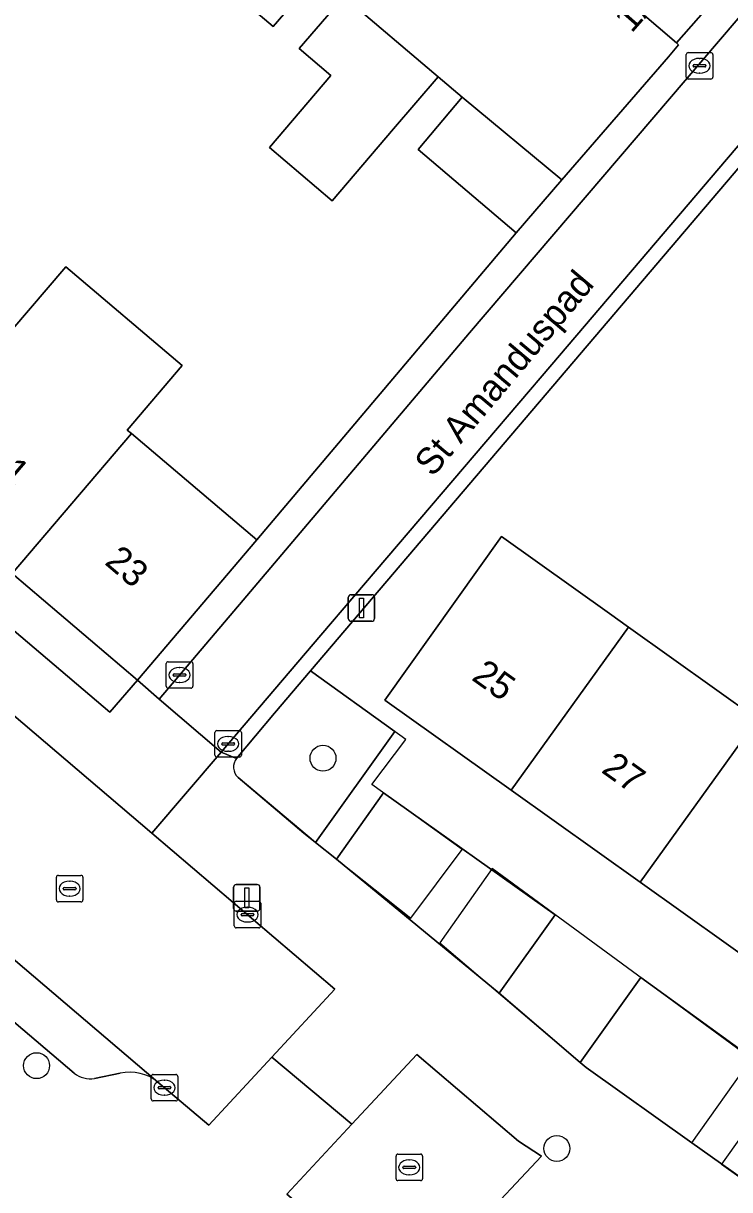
# Model space of a CAD drawing. Extents: x 162523 to 163266, y 381230 to 382050.
# Drawn here: x 163087.48 to 163114.09, y 381567.93 to 381611.91 of the extents above; entities that cross this region are included whole.
import ezdxf

# ---------------------------------------------------------------- set-up
doc = ezdxf.new("R2010")
doc.units = 0
for name, color, linetype in [('IMGEO_Boom', 7, 'Continuous'), ('IMGEO_Erf', 7, 'Continuous'), ('IMGEO_Groenvoorziening', 7, 'Continuous'), ('IMGEO_Haag', 7, 'Continuous'), ('IMGEO_Kolk', 7, 'Continuous'), ('IMGEO_Lichtmast', 7, 'Continuous'), ('IMGEO_Muur', 7, 'Continuous'), ('IMGEO_Openbare_ruimte_label', 7, 'Continuous'), ('IMGEO_Pand', 7, 'Continuous'), ('IMGEO_Pand_nummerreeks', 7, 'Continuous'), ('IMGEO_Parkeervlak_open', 7, 'Continuous'), ('IMGEO_Rijbaan_lokaal_open', 7, 'Continuous'), ('IMGEO_Rioolput', 7, 'Continuous'), ('IMGEO_Voetpad_open', 7, 'Continuous')]:
    doc.layers.add(name, color=color, linetype=linetype)

msp = doc.modelspace()

# ---------------------------------------------------------------- linework, layer by layer
at = {"layer": 'IMGEO_Boom'}
for centre in [(163098.769, 381584.2), (163087.978, 381572.61), (163107.582, 381569.488)]:
    msp.add_circle(centre, 0.489, dxfattribs=at)
at = {"layer": 'IMGEO_Erf'}
msp.add_lwpolyline([(163054.249, 381616.985), (163090.743, 381585.944), (163091.782, 381587.15), (163087.051, 381591.173), (163082.511, 381595.034), (163077.971, 381598.895), (163073.431, 381602.757), (163068.89, 381606.618), (163064.35, 381610.479), (163059.811, 381614.34), (163055.278, 381618.195)], close=True, dxfattribs=at)
for points in [[(163098.571, 381613.747), (163096.891, 381611.789), (163092.432, 381615.58)], [(163073.282, 381611.982), (163073.389, 381611.891), (163077.929, 381608.029), (163082.47, 381604.168), (163087.01, 381600.307), (163089.081, 381602.735), (163093.464, 381599.008), (163091.396, 381596.576), (163091.55, 381596.445), (163096.272, 381592.43), (163106.042, 381604.009), (163102.35, 381607.148), (163104.018, 381609.128), (163103.109, 381609.899), (163101.429, 381607.931), (163099.115, 381605.22), (163096.75, 381607.231), (163099.064, 381609.942), (163097.868, 381610.958), (163099.549, 381612.918)], [(163114.48, 381606.51), (163098.3, 381587.494), (163101.476, 381585.21), (163098.488, 381581.022), (163099.273, 381580.4), (163101.051, 381582.892), (163107.519, 381578.302), (163105.404, 381575.337), (163108.457, 381572.729), (163110.743, 381575.933), (163117.174, 381571.275)], [(163115.585, 381576.057), (163110.725, 381579.524), (163105.865, 381582.991), (163101.093, 381586.395), (163105.49, 381592.558), (163109.56, 381589.654), (163110.279, 381589.141), (163115.139, 381585.674)]]:
    msp.add_lwpolyline(points, dxfattribs=at)
at = {"layer": 'IMGEO_Groenvoorziening'}
for points in [[(163101.476, 381585.21), (163098.3, 381587.494), (163096.941, 381585.897), (163095.51, 381584.197)], [(163095.571, 381583.48), (163098.488, 381581.022), (163101.476, 381585.21)]]:
    msp.add_lwpolyline(points, dxfattribs=at)
for points in [[(163099.273, 381580.4), (163105.404, 381575.337), (163107.519, 381578.302), (163101.051, 381582.892)], [(163110.743, 381575.933), (163108.457, 381572.729), (163108.679, 381572.54), (163112.67, 381569.695), (163114.909, 381568.099), (163117.174, 381571.275)]]:
    msp.add_lwpolyline(points, close=True, dxfattribs=at)
msp.add_arc((163095.928, 381583.871), 0.53, 142.0719, 227.6538, dxfattribs=at)
at = {"layer": 'IMGEO_Haag'}
msp.add_lwpolyline([(163095.571, 381583.48), (163098.041, 381581.376), (163102.08, 381578.177), (163104.013, 381580.762), (163100.609, 381583.209), (163101.896, 381584.908), (163098.3, 381587.494), (163096.941, 381585.897), (163095.51, 381584.197)], dxfattribs=at)
for points in [[(163108.679, 381572.54), (163112.67, 381569.695), (163114.913, 381572.867), (163105.144, 381580.048), (163103.169, 381577.247)], [(163126.509, 381559.83), (163128.728, 381562.941), (163116.054, 381572.083), (163113.784, 381568.901)]]:
    msp.add_lwpolyline(points, close=True, dxfattribs=at)
msp.add_arc((163095.928, 381583.871), 0.53, 142.0719, 227.6538, dxfattribs=at)
at = {"layer": 'IMGEO_Kolk'}
for p, q in [((163112.457, 381609.884), (163112.457, 381610.736)), ((163112.532, 381610.81), (163113.384, 381610.81)), ((163113.458, 381610.736), (163113.458, 381609.884)), ((163112.716, 381610.304), (163112.716, 381610.316)), ((163113.154, 381610.267), (163112.756, 381610.267)), ((163112.759, 381610.353), (163113.157, 381610.353)), ((163112.945, 381610.59), (163112.97, 381610.59)), ((163113.2, 381610.316), (163113.2, 381610.304)), ((163113.384, 381609.81), (163112.532, 381609.81)), ((163112.968, 381610.03), (163112.943, 381610.03)), ((163092.864, 381586.915), (163092.864, 381587.767)), ((163092.939, 381587.841), (163093.791, 381587.841)), ((163093.865, 381587.767), (163093.865, 381586.915)), ((163093.123, 381587.335), (163093.123, 381587.347)), ((163093.166, 381587.384), (163093.564, 381587.384)), ((163093.352, 381587.621), (163093.377, 381587.621)), ((163093.607, 381587.347), (163093.607, 381587.335)), ((163093.561, 381587.298), (163093.163, 381587.298)), ((163093.375, 381587.061), (163093.35, 381587.061)), ((163093.791, 381586.841), (163092.939, 381586.841)), ((163094.693, 381584.316), (163094.693, 381585.168)), ((163094.768, 381585.242), (163095.62, 381585.242)), ((163095.694, 381585.168), (163095.694, 381584.316)), ((163094.952, 381584.736), (163094.952, 381584.748)), ((163095.39, 381584.699), (163094.992, 381584.699)), ((163094.995, 381584.785), (163095.393, 381584.785)), ((163095.181, 381585.022), (163095.206, 381585.022)), ((163095.436, 381584.748), (163095.436, 381584.736)), ((163095.62, 381584.242), (163094.768, 381584.242)), ((163095.204, 381584.462), (163095.179, 381584.462)), ((163095.422, 381577.88), (163095.422, 381578.732)), ((163095.497, 381578.806), (163096.349, 381578.806)), ((163095.91, 381578.586), (163095.935, 381578.586)), ((163096.423, 381578.732), (163096.423, 381577.88)), ((163095.681, 381578.3), (163095.681, 381578.312)), ((163096.119, 381578.263), (163095.721, 381578.263)), ((163095.724, 381578.349), (163096.122, 381578.349)), ((163096.165, 381578.312), (163096.165, 381578.3)), ((163096.349, 381577.806), (163095.497, 381577.806)), ((163095.933, 381578.026), (163095.908, 381578.026)), ((163092.294, 381571.353), (163092.294, 381572.205)), ((163092.369, 381572.279), (163093.221, 381572.279)), ((163092.782, 381572.059), (163092.807, 381572.059)), ((163093.295, 381572.205), (163093.295, 381571.353)), ((163092.553, 381571.773), (163092.553, 381571.785)), ((163092.991, 381571.736), (163092.593, 381571.736)), ((163092.596, 381571.822), (163092.994, 381571.822)), ((163092.805, 381571.499), (163092.78, 381571.499)), ((163093.037, 381571.785), (163093.037, 381571.773)), ((163093.221, 381571.279), (163092.369, 381571.279))]:
    msp.add_line(p, q, dxfattribs=at)
for points in [[(163112.457, 381609.884), (163112.457, 381610.736)], [(163112.532, 381610.81), (163113.384, 381610.81)], [(163113.458, 381610.736), (163113.458, 381609.884)], [(163113.384, 381609.81), (163112.532, 381609.81)], [(163092.864, 381586.915), (163092.864, 381587.767)], [(163092.939, 381587.841), (163093.791, 381587.841)], [(163093.865, 381587.767), (163093.865, 381586.915)], [(163093.791, 381586.841), (163092.939, 381586.841)], [(163094.693, 381584.316), (163094.693, 381585.168)], [(163094.768, 381585.242), (163095.62, 381585.242)], [(163095.694, 381585.168), (163095.694, 381584.316)], [(163095.62, 381584.242), (163094.768, 381584.242)], [(163095.422, 381577.88), (163095.422, 381578.732)], [(163095.497, 381578.806), (163096.349, 381578.806)], [(163096.423, 381578.732), (163096.423, 381577.88)], [(163096.349, 381577.806), (163095.497, 381577.806)], [(163092.294, 381571.353), (163092.294, 381572.205)], [(163092.369, 381572.279), (163093.221, 381572.279)], [(163093.295, 381572.205), (163093.295, 381571.353)], [(163093.221, 381571.279), (163092.369, 381571.279)]]:
    msp.add_lwpolyline(points, dxfattribs=at)
for centre, radius, start, end in [((163112.534, 381610.734), 0.0765, 91.552, 178.448), ((163112.534, 381610.734), 0.0765, 91.552, 178.448), ((163113.382, 381610.734), 0.0765, 1.552, 88.448), ((163113.382, 381610.734), 0.0765, 1.552, 88.448), ((163112.756, 381610.313), 0.0403, 85.8775, 175.7526), ((163112.753, 381610.303), 0.0366, 178.938, 274.7102), ((163113.157, 381610.31), 0.043, 264.8664, 352.4533), ((163113.161, 381610.315), 0.0386, 1.7309, 96.639), ((163112.534, 381609.886), 0.0765, 181.552, 268.448), ((163112.534, 381609.886), 0.0765, 181.552, 268.448), ((163113.382, 381609.886), 0.0765, 271.552, 358.448), ((163113.382, 381609.886), 0.0765, 271.552, 358.448), ((163092.941, 381587.765), 0.0765, 91.552, 178.448), ((163092.941, 381587.765), 0.0765, 91.552, 178.448), ((163093.789, 381587.765), 0.0765, 1.552, 88.448), ((163093.789, 381587.765), 0.0765, 1.552, 88.448), ((163093.163, 381587.344), 0.0403, 85.8775, 175.7526), ((163093.16, 381587.334), 0.0366, 178.938, 274.7102), ((163093.564, 381587.341), 0.043, 264.8664, 352.4533), ((163093.568, 381587.346), 0.0386, 1.7309, 96.639), ((163092.941, 381586.917), 0.0765, 181.552, 268.448), ((163092.941, 381586.917), 0.0765, 181.552, 268.448), ((163093.789, 381586.917), 0.0765, 271.552, 358.448), ((163093.789, 381586.917), 0.0765, 271.552, 358.448), ((163094.77, 381585.166), 0.0765, 91.552, 178.448), ((163094.77, 381585.166), 0.0765, 91.552, 178.448), ((163095.618, 381585.166), 0.0765, 1.552, 88.448), ((163095.618, 381585.166), 0.0765, 1.552, 88.448), ((163094.992, 381584.745), 0.0403, 85.8775, 175.7526), ((163094.989, 381584.735), 0.0366, 178.938, 274.7102), ((163095.393, 381584.742), 0.043, 264.8664, 352.4533), ((163095.397, 381584.747), 0.0386, 1.7309, 96.639), ((163094.77, 381584.318), 0.0765, 181.552, 268.448), ((163094.77, 381584.318), 0.0765, 181.552, 268.448), ((163095.618, 381584.318), 0.0765, 271.552, 358.448), ((163095.618, 381584.318), 0.0765, 271.552, 358.448), ((163095.499, 381578.73), 0.0765, 91.552, 178.448), ((163095.499, 381578.73), 0.0765, 91.552, 178.448), ((163096.347, 381578.73), 0.0765, 1.552, 88.448), ((163096.347, 381578.73), 0.0765, 1.552, 88.448), ((163095.721, 381578.309), 0.0403, 85.8775, 175.7526), ((163095.718, 381578.299), 0.0366, 178.938, 274.7102), ((163096.122, 381578.306), 0.043, 264.8664, 352.4533), ((163096.126, 381578.311), 0.0386, 1.7309, 96.639), ((163095.499, 381577.882), 0.0765, 181.552, 268.448), ((163095.499, 381577.882), 0.0765, 181.552, 268.448), ((163096.347, 381577.882), 0.0765, 271.552, 358.448), ((163096.347, 381577.882), 0.0765, 271.552, 358.448), ((163092.371, 381572.203), 0.0765, 91.552, 178.448), ((163092.371, 381572.203), 0.0765, 91.552, 178.448), ((163093.219, 381572.203), 0.0765, 1.552, 88.448), ((163093.219, 381572.203), 0.0765, 1.552, 88.448), ((163092.593, 381571.782), 0.0403, 85.8775, 175.7526), ((163092.59, 381571.772), 0.0366, 178.938, 274.7102), ((163092.994, 381571.779), 0.043, 264.8664, 352.4533), ((163092.998, 381571.784), 0.0386, 1.7309, 96.639), ((163092.371, 381571.355), 0.0765, 181.552, 268.448), ((163092.371, 381571.355), 0.0765, 181.552, 268.448), ((163093.219, 381571.355), 0.0765, 271.552, 358.448), ((163093.219, 381571.355), 0.0765, 271.552, 358.448)]:
    msp.add_arc(centre, radius, start, end, dxfattribs=at)
for centre, major_axis, ratio, start_param, end_param in [((163112.944, 381610.31), (-0.387, 0.002), 0.722429, 4.712389, 7.853982), ((163112.969, 381610.31), (-0.39, 0.002), 0.717154, 1.570796, 4.712389), ((163093.351, 381587.341), (-0.387, 0.002), 0.722429, 4.712389, 7.853982), ((163093.376, 381587.341), (-0.39, 0.002), 0.717154, 1.570796, 4.712389), ((163095.18, 381584.742), (-0.387, 0.002), 0.722429, 4.712389, 7.853982), ((163095.205, 381584.742), (-0.39, 0.002), 0.717154, 1.570796, 4.712389), ((163095.909, 381578.306), (-0.387, 0.002), 0.722429, 4.712389, 7.853982), ((163095.934, 381578.306), (-0.39, 0.002), 0.717154, 1.570796, 4.712389), ((163092.781, 381571.779), (-0.387, 0.002), 0.722429, 4.712389, 7.853982), ((163092.806, 381571.779), (-0.39, 0.002), 0.717154, 1.570796, 4.712389)]:
    msp.add_ellipse(centre, major_axis=major_axis, ratio=ratio, start_param=start_param, end_param=end_param, dxfattribs=at)
at = {"layer": 'IMGEO_Lichtmast'}
for p, q in [((163099.72, 381589.465), (163099.72, 381590.265)), ((163099.72, 381590.265), (163099.72, 381589.465)), ((163099.82, 381590.365), (163100.61, 381590.365)), ((163100.61, 381590.365), (163099.82, 381590.365)), ((163100.71, 381590.265), (163100.71, 381589.465)), ((163100.71, 381589.465), (163100.71, 381590.265)), ((163100.61, 381589.365), (163099.82, 381589.365)), ((163099.82, 381589.365), (163100.61, 381589.365)), ((163095.502, 381579.44), (163096.292, 381579.44)), ((163096.292, 381579.44), (163095.502, 381579.44)), ((163095.402, 381578.54), (163095.402, 381579.34)), ((163095.402, 381579.34), (163095.402, 381578.54)), ((163096.392, 381579.34), (163096.392, 381578.54)), ((163096.392, 381578.54), (163096.392, 381579.34)), ((163096.292, 381578.44), (163095.502, 381578.44)), ((163095.502, 381578.44), (163096.292, 381578.44))]:
    msp.add_line(p, q, dxfattribs=at)
for points in [[(163100.14, 381590.24), (163100.29, 381590.24), (163100.29, 381589.49), (163100.14, 381589.49), (163100.14, 381590.24)], [(163095.822, 381579.315), (163095.972, 381579.315), (163095.972, 381578.565), (163095.822, 381578.565), (163095.822, 381579.315)]]:
    msp.add_lwpolyline(points, dxfattribs=at)
for centre, start, end in [((163099.82, 381590.265), 90, 180), ((163099.82, 381590.265), 90, 180), ((163100.61, 381590.265), 0, 90), ((163100.61, 381590.265), 360, 90), ((163099.82, 381589.465), 180, 270), ((163099.82, 381589.465), 180, 270), ((163100.61, 381589.465), 270, 0), ((163100.61, 381589.465), 270, 0), ((163095.502, 381579.34), 90, 180), ((163095.502, 381579.34), 90, 180), ((163096.292, 381579.34), 0, 90), ((163096.292, 381579.34), 360, 90), ((163095.502, 381578.54), 180, 270), ((163095.502, 381578.54), 180, 270), ((163096.292, 381578.54), 270, 0), ((163096.292, 381578.54), 270, 0)]:
    msp.add_arc(centre, 0.1, start, end, dxfattribs=at)
at = {"layer": 'IMGEO_Muur'}
msp.add_lwpolyline([(163104.018, 381609.128), (163103.109, 381609.899)], dxfattribs=at)
at = {"layer": 'IMGEO_Pand'}
for points in [[(163094.117, 381617.524), (163092.432, 381615.58), (163096.891, 381611.789), (163098.571, 381613.747)], [(163111.33, 381615.699), (163109.411, 381613.473), (163112.09, 381611.171), (163114.025, 381613.384)], [(163099.549, 381612.918), (163097.868, 381610.958), (163099.064, 381609.942), (163096.75, 381607.231), (163099.115, 381605.22), (163101.429, 381607.931), (163103.109, 381609.899)], [(163106.042, 381604.009), (163107.768, 381606.007), (163104.018, 381609.128), (163102.35, 381607.148)], [(163091.55, 381596.445), (163091.396, 381596.576), (163093.464, 381599.008), (163089.081, 381602.735), (163087.01, 381600.307), (163082.511, 381595.034), (163087.051, 381591.173)], [(163091.55, 381596.445), (163087.051, 381591.173), (163091.782, 381587.15), (163096.272, 381592.43)], [(163105.865, 381582.991), (163110.279, 381589.141), (163109.56, 381589.654), (163105.49, 381592.558), (163101.093, 381586.395)], [(163105.865, 381582.991), (163110.725, 381579.524), (163115.139, 381585.674), (163110.279, 381589.141)], [(163121.732, 381584.635), (163116.973, 381588.03), (163115.24, 381585.602), (163115.139, 381585.674), (163110.725, 381579.524), (163115.585, 381576.057), (163120, 381582.207)]]:
    msp.add_lwpolyline(points, close=True, dxfattribs=at)
at = {"layer": 'IMGEO_Parkeervlak_open'}
for points in [[(163092.545, 381571.993), (163081.297, 381581.581), (163077.212, 381584.981)], [(163078.097, 381581.931), (163089.397, 381572.324)], [(163090.156, 381572.127), (163091.132, 381572.324)]]:
    msp.add_lwpolyline(points, dxfattribs=at)
for centre, radius, start, end in [((163091.493, 381570.684), 1.68, 51.2213, 102.4107), ((163090.011, 381573.13), 1.013, 232.6809, 278.2188)]:
    msp.add_arc(centre, radius, start, end, dxfattribs=at)
at = {"layer": 'IMGEO_Rijbaan_lokaal_open'}
msp.add_lwpolyline([(163132.165, 381632.896), (163128.15, 381628.189), (163104.292, 381600.236), (163095.764, 381590.164), (163092.597, 381586.434), (163094.926, 381584.429), (163098.683, 381588.84), (163107.388, 381599.046), (163130.534, 381626.243)], dxfattribs=at)
for points in [[(163099.218, 381575.497), (163092.321, 381581.371), (163083.862, 381588.576), (163073.333, 381597.517), (163049.581, 381617.775), (163047.311, 381615.079), (163045.04, 381612.383), (163045.94, 381611.622), (163068.782, 381592.237), (163072.891, 381588.642), (163073.077, 381588.492), (163073.71, 381587.949), (163076.548, 381585.545), (163077.092, 381585.088), (163077.212, 381584.981), (163081.297, 381581.581), (163092.545, 381571.993), (163094.467, 381570.361), (163096.843, 381572.929)], [(163099.704, 381565.818), (163101.998, 381563.865), (163104.5, 381566.53), (163107.001, 381569.195), (163106.141, 381569.765), (163102.308, 381573.031), (163099.859, 381570.401), (163097.409, 381567.77)]]:
    msp.add_lwpolyline(points, close=True, dxfattribs=at)
at = {"layer": 'IMGEO_Rioolput'}
for p, q in [((163088.723, 381578.859), (163088.723, 381579.711)), ((163088.798, 381579.785), (163089.65, 381579.785)), ((163089.211, 381579.565), (163089.236, 381579.565)), ((163089.724, 381579.711), (163089.724, 381578.859)), ((163088.982, 381579.279), (163088.982, 381579.291)), ((163089.42, 381579.242), (163089.022, 381579.242)), ((163089.025, 381579.328), (163089.423, 381579.328)), ((163089.234, 381579.005), (163089.209, 381579.005)), ((163089.466, 381579.291), (163089.466, 381579.279)), ((163089.65, 381578.785), (163088.798, 381578.785)), ((163101.52, 381568.348), (163101.52, 381569.2)), ((163101.595, 381569.274), (163102.447, 381569.274)), ((163102.008, 381569.054), (163102.033, 381569.054)), ((163102.521, 381569.2), (163102.521, 381568.348)), ((163101.779, 381568.768), (163101.779, 381568.78)), ((163102.217, 381568.731), (163101.819, 381568.731)), ((163101.822, 381568.817), (163102.22, 381568.817)), ((163102.031, 381568.494), (163102.006, 381568.494)), ((163102.263, 381568.78), (163102.263, 381568.768)), ((163102.447, 381568.274), (163101.595, 381568.274))]:
    msp.add_line(p, q, dxfattribs=at)
for points in [[(163088.723, 381578.859), (163088.723, 381579.711)], [(163088.798, 381579.785), (163089.65, 381579.785)], [(163089.724, 381579.711), (163089.724, 381578.859)], [(163089.65, 381578.785), (163088.798, 381578.785)], [(163101.52, 381568.348), (163101.52, 381569.2)], [(163101.595, 381569.274), (163102.447, 381569.274)], [(163102.521, 381569.2), (163102.521, 381568.348)], [(163102.447, 381568.274), (163101.595, 381568.274)]]:
    msp.add_lwpolyline(points, dxfattribs=at)
for centre, radius, start, end in [((163088.8, 381579.709), 0.0765, 91.552, 178.448), ((163088.8, 381579.709), 0.0765, 91.552, 178.448), ((163089.648, 381579.709), 0.0765, 1.552, 88.448), ((163089.648, 381579.709), 0.0765, 1.552, 88.448), ((163089.022, 381579.288), 0.0403, 85.8775, 175.7526), ((163089.019, 381579.278), 0.0366, 178.938, 274.7102), ((163089.423, 381579.285), 0.043, 264.8664, 352.4533), ((163089.427, 381579.29), 0.0386, 1.7309, 96.639), ((163088.8, 381578.861), 0.0765, 181.552, 268.448), ((163088.8, 381578.861), 0.0765, 181.552, 268.448), ((163089.648, 381578.861), 0.0765, 271.552, 358.448), ((163089.648, 381578.861), 0.0765, 271.552, 358.448), ((163101.597, 381569.198), 0.0765, 91.552, 178.448), ((163101.597, 381569.198), 0.0765, 91.552, 178.448), ((163102.445, 381569.198), 0.0765, 1.552, 88.448), ((163102.445, 381569.198), 0.0765, 1.552, 88.448), ((163101.819, 381568.777), 0.0403, 85.8775, 175.7526), ((163101.816, 381568.767), 0.0366, 178.938, 274.7102), ((163102.22, 381568.774), 0.043, 264.8664, 352.4533), ((163102.224, 381568.779), 0.0386, 1.7309, 96.639), ((163101.597, 381568.35), 0.0765, 181.552, 268.448), ((163101.597, 381568.35), 0.0765, 181.552, 268.448), ((163102.445, 381568.35), 0.0765, 271.552, 358.448), ((163102.445, 381568.35), 0.0765, 271.552, 358.448)]:
    msp.add_arc(centre, radius, start, end, dxfattribs=at)
for centre, major_axis, ratio, start_param, end_param in [((163089.21, 381579.285), (-0.387, 0.002), 0.722429, 4.712389, 7.853982), ((163089.235, 381579.285), (-0.39, 0.002), 0.717154, 1.570796, 4.712389), ((163102.007, 381568.774), (-0.387, 0.002), 0.722429, 4.712389, 7.853982), ((163102.032, 381568.774), (-0.39, 0.002), 0.717154, 1.570796, 4.712389)]:
    msp.add_ellipse(centre, major_axis=major_axis, ratio=ratio, start_param=start_param, end_param=end_param, dxfattribs=at)
at = {"layer": 'IMGEO_Voetpad_open'}
for points in [[(163132.812, 381633.934), (163132.115, 381634.496), (163131.468, 381633.733), (163126.994, 381628.455), (163120.125, 381620.494), (163119.851, 381620.176), (163118.54, 381618.634), (163118.49, 381618.575), (163114.738, 381614.111), (163114.08, 381613.341), (163114.025, 381613.384), (163112.09, 381611.171), (163112.165, 381611.1), (163111.782, 381610.652), (163107.768, 381606.007), (163106.042, 381604.009), (163096.272, 381592.43), (163091.782, 381587.15), (163092.597, 381586.434), (163095.764, 381590.164), (163104.292, 381600.236), (163128.15, 381628.189)], [(163134.721, 381631.165), (163130.599, 381626.319), (163130.534, 381626.243), (163107.388, 381599.046), (163098.683, 381588.84), (163094.926, 381584.429), (163095.51, 381584.197), (163096.941, 381585.897), (163098.3, 381587.494), (163114.48, 381606.51)], [(163049.581, 381617.775), (163073.333, 381597.517), (163083.862, 381588.576), (163092.321, 381581.371), (163094.926, 381584.429), (163092.597, 381586.434), (163091.782, 381587.15), (163090.743, 381585.944), (163054.249, 381616.985)], [(163099.549, 381612.918), (163103.109, 381609.899), (163104.018, 381609.128), (163107.768, 381606.007), (163111.782, 381610.652), (163112.165, 381611.1), (163112.09, 381611.171), (163109.411, 381613.473)], [(163095.51, 381584.197), (163094.926, 381584.429), (163092.321, 381581.371), (163099.218, 381575.497), (163096.843, 381572.929), (163099.859, 381570.401), (163102.308, 381573.031), (163106.141, 381569.765), (163107.001, 381569.195), (163104.5, 381566.53), (163108.563, 381564.251), (163110.69, 381566.372), (163113.13, 381564.653), (163133.128, 381550.366), (163161.145, 381530.339), (163165.069, 381527.497), (163168.056, 381525.381), (163170.968, 381523.319), (163171.48, 381522.956), (163189.839, 381509.84)], [(163146.584, 381545.518), (163140.119, 381550.127), (163136.862, 381552.449), (163133.643, 381554.743), (163131.326, 381556.395), (163127.986, 381558.777), (163124.55, 381561.226), (163118.085, 381565.835), (163114.909, 381568.099), (163112.67, 381569.695), (163108.679, 381572.54), (163108.457, 381572.729), (163105.404, 381575.337), (163099.273, 381580.4), (163098.488, 381581.022), (163095.571, 381583.48)], [(163089.397, 381572.324), (163078.097, 381581.931)], [(163088.347, 381563.995), (163091.341, 381561.224), (163093.568, 381559.16), (163099.704, 381565.818), (163097.409, 381567.77), (163099.859, 381570.401), (163096.843, 381572.929), (163094.467, 381570.361), (163092.545, 381571.993)], [(163091.132, 381572.324), (163090.156, 381572.127)]]:
    msp.add_lwpolyline(points, dxfattribs=at)
for centre, radius, start, end in [((163095.928, 381583.871), 0.53, 142.0719, 227.6538), ((163091.493, 381570.684), 1.68, 51.2213, 102.4107), ((163090.011, 381573.13), 1.013, 232.6809, 278.2188)]:
    msp.add_arc(centre, radius, start, end, dxfattribs=at)

# ---------------------------------------------------------------- texts
at = {"layer": 'IMGEO_Openbare_ruimte_label'}
msp.add_text('St Amanduspad', height=1, rotation=49.9083, dxfattribs=at).set_placement((163102.902, 381594.772))
at = {"layer": 'IMGEO_Pand_nummerreeks'}
for s, rotation, p in [('1/N01', 48.8342, (163110.397, 381611.514)), ('21', 319.6203, (163086.026, 381595.352)), ('23', 319.6203, (163090.503, 381591.545)), ('25', 324.4969, (163104.328, 381587.182)), ('27', 324.4969, (163109.217, 381583.695))]:
    msp.add_text(s, height=1, rotation=rotation, dxfattribs=at).set_placement(p)

doc.saveas('drawing.dxf')
